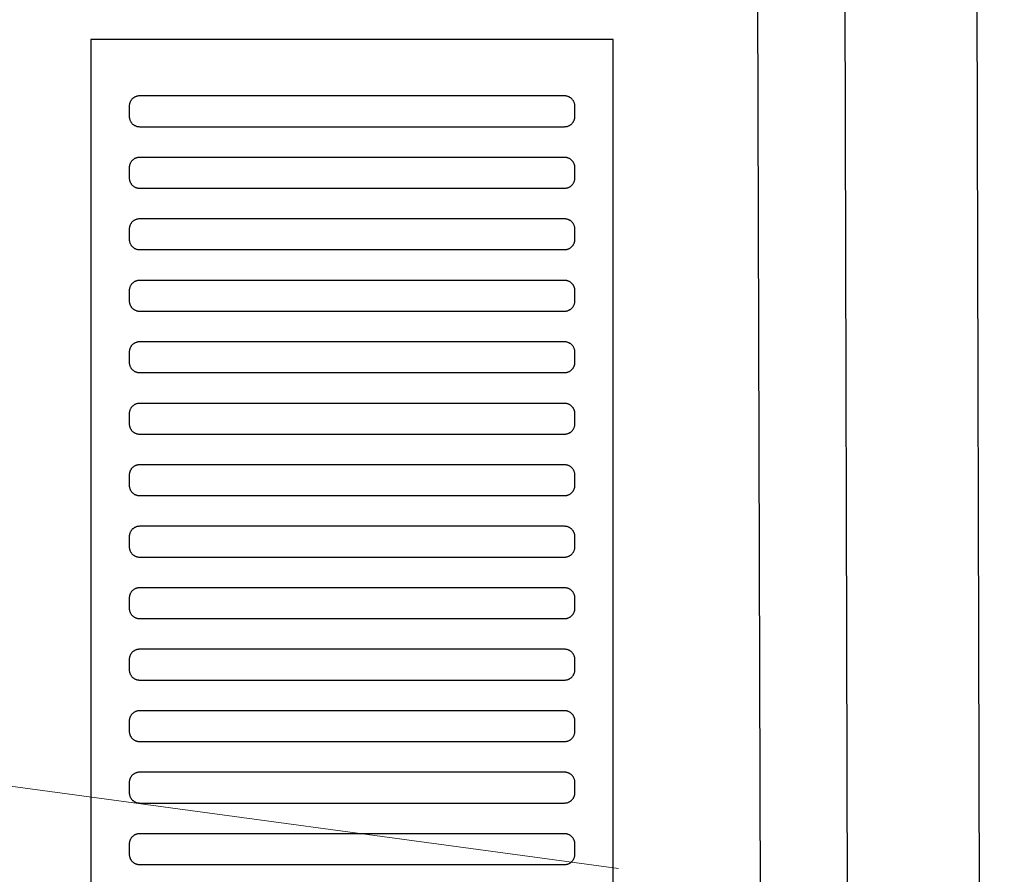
# Model space of a CAD drawing. Header units: millimetres. Extents: x -32221 to 212500, y 31663 to 93766.
# Tile 277 of 340: x 89958 to 90150, y 47167 to 47334. Entities that reach past the tile are written whole.
import ezdxf

# ---------------------------------------------------------------- set-up
doc = ezdxf.new("R2010")
doc.units = ezdxf.units.MM
doc.layers.add('kasetony', color=42, linetype='Continuous', lineweight=5)
doc.layers.add('Sciany', color=250, linetype='Continuous')
doc.layers.add('Wyposazenie', color=250, linetype='Continuous')

msp = doc.modelspace()

# ---------------------------------------------------------------- linework, layer by layer
at = {"layer": 'kasetony'}
for p, q in [((90075.193, 47167.91), (89213.685, 47284.463)), ((89213.685, 47284.463), (90075.193, 47167.91)), ((90075.193, 47167.91), (89213.685, 47284.463))]:
    msp.add_line(p, q, dxfattribs=at)
at = {"layer": 'Sciany'}
for p, q in [((90100.766, 47884.543), (90107.889, 45387.049)), ((90117.761, 47884.553), (90124.94, 45383.214)), ((90143.718, 47841.033), (90150.497, 45383.294))]:
    msp.add_line(p, q, dxfattribs=at)
at = {"layer": 'Wyposazenie'}
for points in [[(90074.156, 45814.742), (90074.156, 47329.701), (89972.156, 47329.701), (89972.156, 45814.742)], [(90064.656, 47312.701), (90064.759, 47312.704), (90064.86, 47312.712), (90064.96, 47312.724), (90065.059, 47312.742), (90065.155, 47312.764), (90065.25, 47312.791), (90065.343, 47312.823), (90065.434, 47312.859), (90065.523, 47312.899), (90065.609, 47312.943), (90065.693, 47312.991), (90065.774, 47313.043), (90065.852, 47313.099), (90065.928, 47313.158), (90066, 47313.221), (90066.07, 47313.288), (90066.136, 47313.357), (90066.199, 47313.43), (90066.258, 47313.505), (90066.314, 47313.584), (90066.366, 47313.665), (90066.414, 47313.749), (90066.458, 47313.835), (90066.499, 47313.923), (90066.534, 47314.014), (90066.566, 47314.107), (90066.593, 47314.202), (90066.615, 47314.299), (90066.633, 47314.397), (90066.646, 47314.497), (90066.653, 47314.599), (90066.656, 47314.701), (90066.656, 47316.701), (90066.653, 47316.804), (90066.646, 47316.906), (90066.633, 47317.006), (90066.615, 47317.104), (90066.593, 47317.201), (90066.566, 47317.296), (90066.534, 47317.389), (90066.499, 47317.479), (90066.458, 47317.568), (90066.414, 47317.654), (90066.366, 47317.738), (90066.314, 47317.819), (90066.258, 47317.898), (90066.199, 47317.973), (90066.136, 47318.046), (90066.07, 47318.115), (90066, 47318.181), (90065.928, 47318.244), (90065.852, 47318.304), (90065.774, 47318.36), (90065.693, 47318.412), (90065.609, 47318.46), (90065.523, 47318.504), (90065.434, 47318.544), (90065.343, 47318.58), (90065.25, 47318.611), (90065.155, 47318.638), (90065.059, 47318.661), (90064.96, 47318.678), (90064.86, 47318.691), (90064.759, 47318.699), (90064.656, 47318.701), (89981.656, 47318.701), (89981.553, 47318.699), (89981.452, 47318.691), (89981.352, 47318.678), (89981.253, 47318.661), (89981.156, 47318.638), (89981.062, 47318.611), (89980.969, 47318.58), (89980.878, 47318.544), (89980.789, 47318.504), (89980.703, 47318.46), (89980.619, 47318.412), (89980.538, 47318.36), (89980.46, 47318.304), (89980.384, 47318.244), (89980.312, 47318.181), (89980.242, 47318.115), (89980.176, 47318.046), (89980.113, 47317.973), (89980.054, 47317.898), (89979.998, 47317.819), (89979.946, 47317.738), (89979.897, 47317.654), (89979.853, 47317.568), (89979.813, 47317.479), (89979.777, 47317.389), (89979.746, 47317.296), (89979.719, 47317.201), (89979.697, 47317.104), (89979.679, 47317.006), (89979.666, 47316.906), (89979.658, 47316.804), (89979.656, 47316.701), (89979.656, 47314.701), (89979.658, 47314.599), (89979.666, 47314.497), (89979.679, 47314.397), (89979.697, 47314.299), (89979.719, 47314.202), (89979.746, 47314.107), (89979.777, 47314.014), (89979.813, 47313.923), (89979.853, 47313.835), (89979.897, 47313.749), (89979.946, 47313.665), (89979.998, 47313.584), (89980.054, 47313.505), (89980.113, 47313.43), (89980.176, 47313.357), (89980.242, 47313.288), (89980.312, 47313.221), (89980.384, 47313.158), (89980.46, 47313.099), (89980.538, 47313.043), (89980.619, 47312.991), (89980.703, 47312.943), (89980.789, 47312.899), (89980.878, 47312.859), (89980.969, 47312.823), (89981.062, 47312.791), (89981.156, 47312.764), (89981.253, 47312.742), (89981.352, 47312.724), (89981.452, 47312.712), (89981.553, 47312.704), (89981.656, 47312.701)], [(90064.656, 47300.701), (90064.759, 47300.704), (90064.86, 47300.712), (90064.96, 47300.724), (90065.059, 47300.742), (90065.155, 47300.764), (90065.25, 47300.791), (90065.343, 47300.823), (90065.434, 47300.859), (90065.523, 47300.899), (90065.609, 47300.943), (90065.693, 47300.991), (90065.774, 47301.043), (90065.852, 47301.099), (90065.928, 47301.158), (90066, 47301.221), (90066.07, 47301.288), (90066.136, 47301.357), (90066.199, 47301.43), (90066.258, 47301.505), (90066.314, 47301.584), (90066.366, 47301.665), (90066.414, 47301.749), (90066.458, 47301.835), (90066.499, 47301.923), (90066.534, 47302.014), (90066.566, 47302.107), (90066.593, 47302.202), (90066.615, 47302.299), (90066.633, 47302.397), (90066.646, 47302.497), (90066.653, 47302.599), (90066.656, 47302.701), (90066.656, 47304.701), (90066.653, 47304.804), (90066.646, 47304.906), (90066.633, 47305.006), (90066.615, 47305.104), (90066.593, 47305.201), (90066.566, 47305.296), (90066.534, 47305.389), (90066.499, 47305.479), (90066.458, 47305.568), (90066.414, 47305.654), (90066.366, 47305.738), (90066.314, 47305.819), (90066.258, 47305.898), (90066.199, 47305.973), (90066.136, 47306.046), (90066.07, 47306.115), (90066, 47306.181), (90065.928, 47306.244), (90065.852, 47306.304), (90065.774, 47306.36), (90065.693, 47306.412), (90065.609, 47306.46), (90065.523, 47306.504), (90065.434, 47306.544), (90065.343, 47306.58), (90065.25, 47306.611), (90065.155, 47306.638), (90065.059, 47306.661), (90064.96, 47306.678), (90064.86, 47306.691), (90064.759, 47306.699), (90064.656, 47306.701), (89981.656, 47306.701), (89981.553, 47306.699), (89981.452, 47306.691), (89981.352, 47306.678), (89981.253, 47306.661), (89981.156, 47306.638), (89981.062, 47306.611), (89980.969, 47306.58), (89980.878, 47306.544), (89980.789, 47306.504), (89980.703, 47306.46), (89980.619, 47306.412), (89980.538, 47306.36), (89980.46, 47306.304), (89980.384, 47306.244), (89980.312, 47306.181), (89980.242, 47306.115), (89980.176, 47306.046), (89980.113, 47305.973), (89980.054, 47305.898), (89979.998, 47305.819), (89979.946, 47305.738), (89979.897, 47305.654), (89979.853, 47305.568), (89979.813, 47305.479), (89979.777, 47305.389), (89979.746, 47305.296), (89979.719, 47305.201), (89979.697, 47305.104), (89979.679, 47305.006), (89979.666, 47304.906), (89979.658, 47304.804), (89979.656, 47304.701), (89979.656, 47302.701), (89979.658, 47302.599), (89979.666, 47302.497), (89979.679, 47302.397), (89979.697, 47302.299), (89979.719, 47302.202), (89979.746, 47302.107), (89979.777, 47302.014), (89979.813, 47301.923), (89979.853, 47301.835), (89979.897, 47301.749), (89979.946, 47301.665), (89979.998, 47301.584), (89980.054, 47301.505), (89980.113, 47301.43), (89980.176, 47301.357), (89980.242, 47301.288), (89980.312, 47301.221), (89980.384, 47301.158), (89980.46, 47301.099), (89980.538, 47301.043), (89980.619, 47300.991), (89980.703, 47300.943), (89980.789, 47300.899), (89980.878, 47300.859), (89980.969, 47300.823), (89981.062, 47300.791), (89981.156, 47300.764), (89981.253, 47300.742), (89981.352, 47300.724), (89981.452, 47300.712), (89981.553, 47300.704), (89981.656, 47300.701)], [(90064.656, 47288.701), (90064.759, 47288.704), (90064.86, 47288.712), (90064.96, 47288.724), (90065.059, 47288.742), (90065.155, 47288.764), (90065.25, 47288.791), (90065.343, 47288.823), (90065.434, 47288.859), (90065.523, 47288.899), (90065.609, 47288.943), (90065.693, 47288.991), (90065.774, 47289.043), (90065.852, 47289.099), (90065.928, 47289.158), (90066, 47289.221), (90066.07, 47289.288), (90066.136, 47289.357), (90066.199, 47289.43), (90066.258, 47289.505), (90066.314, 47289.584), (90066.366, 47289.665), (90066.414, 47289.749), (90066.458, 47289.835), (90066.499, 47289.923), (90066.534, 47290.014), (90066.566, 47290.107), (90066.593, 47290.202), (90066.615, 47290.299), (90066.633, 47290.397), (90066.646, 47290.497), (90066.653, 47290.599), (90066.656, 47290.701), (90066.656, 47292.701), (90066.653, 47292.804), (90066.646, 47292.906), (90066.633, 47293.006), (90066.615, 47293.104), (90066.593, 47293.201), (90066.566, 47293.296), (90066.534, 47293.389), (90066.499, 47293.479), (90066.458, 47293.568), (90066.414, 47293.654), (90066.366, 47293.738), (90066.314, 47293.819), (90066.258, 47293.898), (90066.199, 47293.973), (90066.136, 47294.046), (90066.07, 47294.115), (90066, 47294.181), (90065.928, 47294.244), (90065.852, 47294.304), (90065.774, 47294.36), (90065.693, 47294.412), (90065.609, 47294.46), (90065.523, 47294.504), (90065.434, 47294.544), (90065.343, 47294.58), (90065.25, 47294.611), (90065.155, 47294.638), (90065.059, 47294.661), (90064.96, 47294.678), (90064.86, 47294.691), (90064.759, 47294.699), (90064.656, 47294.701), (89981.656, 47294.701), (89981.553, 47294.699), (89981.452, 47294.691), (89981.352, 47294.678), (89981.253, 47294.661), (89981.156, 47294.638), (89981.062, 47294.611), (89980.969, 47294.58), (89980.878, 47294.544), (89980.789, 47294.504), (89980.703, 47294.46), (89980.619, 47294.412), (89980.538, 47294.36), (89980.46, 47294.304), (89980.384, 47294.244), (89980.312, 47294.181), (89980.242, 47294.115), (89980.176, 47294.046), (89980.113, 47293.973), (89980.054, 47293.898), (89979.998, 47293.819), (89979.946, 47293.738), (89979.897, 47293.654), (89979.853, 47293.568), (89979.813, 47293.479), (89979.777, 47293.389), (89979.746, 47293.296), (89979.719, 47293.201), (89979.697, 47293.104), (89979.679, 47293.006), (89979.666, 47292.906), (89979.658, 47292.804), (89979.656, 47292.701), (89979.656, 47290.701), (89979.658, 47290.599), (89979.666, 47290.497), (89979.679, 47290.397), (89979.697, 47290.299), (89979.719, 47290.202), (89979.746, 47290.107), (89979.777, 47290.014), (89979.813, 47289.923), (89979.853, 47289.835), (89979.897, 47289.749), (89979.946, 47289.665), (89979.998, 47289.584), (89980.054, 47289.505), (89980.113, 47289.43), (89980.176, 47289.357), (89980.242, 47289.288), (89980.312, 47289.221), (89980.384, 47289.158), (89980.46, 47289.099), (89980.538, 47289.043), (89980.619, 47288.991), (89980.703, 47288.943), (89980.789, 47288.899), (89980.878, 47288.859), (89980.969, 47288.823), (89981.062, 47288.791), (89981.156, 47288.764), (89981.253, 47288.742), (89981.352, 47288.724), (89981.452, 47288.712), (89981.553, 47288.704), (89981.656, 47288.701)], [(90064.656, 47276.701), (90064.759, 47276.704), (90064.86, 47276.712), (90064.96, 47276.724), (90065.059, 47276.742), (90065.155, 47276.764), (90065.25, 47276.791), (90065.343, 47276.823), (90065.434, 47276.859), (90065.523, 47276.899), (90065.609, 47276.943), (90065.693, 47276.991), (90065.774, 47277.043), (90065.852, 47277.099), (90065.928, 47277.158), (90066, 47277.221), (90066.07, 47277.288), (90066.136, 47277.357), (90066.199, 47277.43), (90066.258, 47277.505), (90066.314, 47277.584), (90066.366, 47277.665), (90066.414, 47277.749), (90066.458, 47277.835), (90066.499, 47277.923), (90066.534, 47278.014), (90066.566, 47278.107), (90066.593, 47278.202), (90066.615, 47278.299), (90066.633, 47278.397), (90066.646, 47278.497), (90066.653, 47278.599), (90066.656, 47278.701), (90066.656, 47280.701), (90066.653, 47280.804), (90066.646, 47280.906), (90066.633, 47281.006), (90066.615, 47281.104), (90066.593, 47281.201), (90066.566, 47281.296), (90066.534, 47281.389), (90066.499, 47281.479), (90066.458, 47281.568), (90066.414, 47281.654), (90066.366, 47281.738), (90066.314, 47281.819), (90066.258, 47281.898), (90066.199, 47281.973), (90066.136, 47282.046), (90066.07, 47282.115), (90066, 47282.181), (90065.928, 47282.244), (90065.852, 47282.304), (90065.774, 47282.36), (90065.693, 47282.412), (90065.609, 47282.46), (90065.523, 47282.504), (90065.434, 47282.544), (90065.343, 47282.58), (90065.25, 47282.611), (90065.155, 47282.638), (90065.059, 47282.661), (90064.96, 47282.678), (90064.86, 47282.691), (90064.759, 47282.699), (90064.656, 47282.701), (89981.656, 47282.701), (89981.553, 47282.699), (89981.452, 47282.691), (89981.352, 47282.678), (89981.253, 47282.661), (89981.156, 47282.638), (89981.062, 47282.611), (89980.969, 47282.58), (89980.878, 47282.544), (89980.789, 47282.504), (89980.703, 47282.46), (89980.619, 47282.412), (89980.538, 47282.36), (89980.46, 47282.304), (89980.384, 47282.244), (89980.312, 47282.181), (89980.242, 47282.115), (89980.176, 47282.046), (89980.113, 47281.973), (89980.054, 47281.898), (89979.998, 47281.819), (89979.946, 47281.738), (89979.897, 47281.654), (89979.853, 47281.568), (89979.813, 47281.479), (89979.777, 47281.389), (89979.746, 47281.296), (89979.719, 47281.201), (89979.697, 47281.104), (89979.679, 47281.006), (89979.666, 47280.906), (89979.658, 47280.804), (89979.656, 47280.701), (89979.656, 47278.701), (89979.658, 47278.599), (89979.666, 47278.497), (89979.679, 47278.397), (89979.697, 47278.299), (89979.719, 47278.202), (89979.746, 47278.107), (89979.777, 47278.014), (89979.813, 47277.923), (89979.853, 47277.835), (89979.897, 47277.749), (89979.946, 47277.665), (89979.998, 47277.584), (89980.054, 47277.505), (89980.113, 47277.43), (89980.176, 47277.357), (89980.242, 47277.288), (89980.312, 47277.221), (89980.384, 47277.158), (89980.46, 47277.099), (89980.538, 47277.043), (89980.619, 47276.991), (89980.703, 47276.943), (89980.789, 47276.899), (89980.878, 47276.859), (89980.969, 47276.823), (89981.062, 47276.791), (89981.156, 47276.764), (89981.253, 47276.742), (89981.352, 47276.724), (89981.452, 47276.712), (89981.553, 47276.704), (89981.656, 47276.701)], [(90064.656, 47264.701), (90064.759, 47264.704), (90064.86, 47264.712), (90064.96, 47264.724), (90065.059, 47264.742), (90065.155, 47264.764), (90065.25, 47264.791), (90065.343, 47264.823), (90065.434, 47264.859), (90065.523, 47264.899), (90065.609, 47264.943), (90065.693, 47264.991), (90065.774, 47265.043), (90065.852, 47265.099), (90065.928, 47265.158), (90066, 47265.221), (90066.07, 47265.288), (90066.136, 47265.357), (90066.199, 47265.43), (90066.258, 47265.505), (90066.314, 47265.584), (90066.366, 47265.665), (90066.414, 47265.749), (90066.458, 47265.835), (90066.499, 47265.923), (90066.534, 47266.014), (90066.566, 47266.107), (90066.593, 47266.202), (90066.615, 47266.299), (90066.633, 47266.397), (90066.646, 47266.497), (90066.653, 47266.599), (90066.656, 47266.701), (90066.656, 47268.701), (90066.653, 47268.804), (90066.646, 47268.906), (90066.633, 47269.006), (90066.615, 47269.104), (90066.593, 47269.201), (90066.566, 47269.296), (90066.534, 47269.389), (90066.499, 47269.479), (90066.458, 47269.568), (90066.414, 47269.654), (90066.366, 47269.738), (90066.314, 47269.819), (90066.258, 47269.898), (90066.199, 47269.973), (90066.136, 47270.046), (90066.07, 47270.115), (90066, 47270.181), (90065.928, 47270.244), (90065.852, 47270.304), (90065.774, 47270.36), (90065.693, 47270.412), (90065.609, 47270.46), (90065.523, 47270.504), (90065.434, 47270.544), (90065.343, 47270.58), (90065.25, 47270.611), (90065.155, 47270.638), (90065.059, 47270.661), (90064.96, 47270.678), (90064.86, 47270.691), (90064.759, 47270.699), (90064.656, 47270.701), (89981.656, 47270.701), (89981.553, 47270.699), (89981.452, 47270.691), (89981.352, 47270.678), (89981.253, 47270.661), (89981.156, 47270.638), (89981.062, 47270.611), (89980.969, 47270.58), (89980.878, 47270.544), (89980.789, 47270.504), (89980.703, 47270.46), (89980.619, 47270.412), (89980.538, 47270.36), (89980.46, 47270.304), (89980.384, 47270.244), (89980.312, 47270.181), (89980.242, 47270.115), (89980.176, 47270.046), (89980.113, 47269.973), (89980.054, 47269.898), (89979.998, 47269.819), (89979.946, 47269.738), (89979.897, 47269.654), (89979.853, 47269.568), (89979.813, 47269.479), (89979.777, 47269.389), (89979.746, 47269.296), (89979.719, 47269.201), (89979.697, 47269.104), (89979.679, 47269.006), (89979.666, 47268.906), (89979.658, 47268.804), (89979.656, 47268.701), (89979.656, 47266.701), (89979.658, 47266.599), (89979.666, 47266.497), (89979.679, 47266.397), (89979.697, 47266.299), (89979.719, 47266.202), (89979.746, 47266.107), (89979.777, 47266.014), (89979.813, 47265.923), (89979.853, 47265.835), (89979.897, 47265.749), (89979.946, 47265.665), (89979.998, 47265.584), (89980.054, 47265.505), (89980.113, 47265.43), (89980.176, 47265.357), (89980.242, 47265.288), (89980.312, 47265.221), (89980.384, 47265.158), (89980.46, 47265.099), (89980.538, 47265.043), (89980.619, 47264.991), (89980.703, 47264.943), (89980.789, 47264.899), (89980.878, 47264.859), (89980.969, 47264.823), (89981.062, 47264.791), (89981.156, 47264.764), (89981.253, 47264.742), (89981.352, 47264.724), (89981.452, 47264.712), (89981.553, 47264.704), (89981.656, 47264.701)], [(90064.656, 47252.701), (90064.759, 47252.704), (90064.86, 47252.712), (90064.96, 47252.724), (90065.059, 47252.742), (90065.155, 47252.764), (90065.25, 47252.791), (90065.343, 47252.823), (90065.434, 47252.859), (90065.523, 47252.899), (90065.609, 47252.943), (90065.693, 47252.991), (90065.774, 47253.043), (90065.852, 47253.099), (90065.928, 47253.158), (90066, 47253.221), (90066.07, 47253.288), (90066.136, 47253.357), (90066.199, 47253.43), (90066.258, 47253.505), (90066.314, 47253.584), (90066.366, 47253.665), (90066.414, 47253.749), (90066.458, 47253.835), (90066.499, 47253.923), (90066.534, 47254.014), (90066.566, 47254.107), (90066.593, 47254.202), (90066.615, 47254.299), (90066.633, 47254.397), (90066.646, 47254.497), (90066.653, 47254.599), (90066.656, 47254.701), (90066.656, 47256.701), (90066.653, 47256.804), (90066.646, 47256.906), (90066.633, 47257.006), (90066.615, 47257.104), (90066.593, 47257.201), (90066.566, 47257.296), (90066.534, 47257.389), (90066.499, 47257.479), (90066.458, 47257.568), (90066.414, 47257.654), (90066.366, 47257.738), (90066.314, 47257.819), (90066.258, 47257.898), (90066.199, 47257.973), (90066.136, 47258.046), (90066.07, 47258.115), (90066, 47258.181), (90065.928, 47258.244), (90065.852, 47258.304), (90065.774, 47258.36), (90065.693, 47258.412), (90065.609, 47258.46), (90065.523, 47258.504), (90065.434, 47258.544), (90065.343, 47258.58), (90065.25, 47258.611), (90065.155, 47258.638), (90065.059, 47258.661), (90064.96, 47258.678), (90064.86, 47258.691), (90064.759, 47258.699), (90064.656, 47258.701), (89981.656, 47258.701), (89981.553, 47258.699), (89981.452, 47258.691), (89981.352, 47258.678), (89981.253, 47258.661), (89981.156, 47258.638), (89981.062, 47258.611), (89980.969, 47258.58), (89980.878, 47258.544), (89980.789, 47258.504), (89980.703, 47258.46), (89980.619, 47258.412), (89980.538, 47258.36), (89980.46, 47258.304), (89980.384, 47258.244), (89980.312, 47258.181), (89980.242, 47258.115), (89980.176, 47258.046), (89980.113, 47257.973), (89980.054, 47257.898), (89979.998, 47257.819), (89979.946, 47257.738), (89979.897, 47257.654), (89979.853, 47257.568), (89979.813, 47257.479), (89979.777, 47257.389), (89979.746, 47257.296), (89979.719, 47257.201), (89979.697, 47257.104), (89979.679, 47257.006), (89979.666, 47256.906), (89979.658, 47256.804), (89979.656, 47256.701), (89979.656, 47254.701), (89979.658, 47254.599), (89979.666, 47254.497), (89979.679, 47254.397), (89979.697, 47254.299), (89979.719, 47254.202), (89979.746, 47254.107), (89979.777, 47254.014), (89979.813, 47253.923), (89979.853, 47253.835), (89979.897, 47253.749), (89979.946, 47253.665), (89979.998, 47253.584), (89980.054, 47253.505), (89980.113, 47253.43), (89980.176, 47253.357), (89980.242, 47253.288), (89980.312, 47253.221), (89980.384, 47253.158), (89980.46, 47253.099), (89980.538, 47253.043), (89980.619, 47252.991), (89980.703, 47252.943), (89980.789, 47252.899), (89980.878, 47252.859), (89980.969, 47252.823), (89981.062, 47252.791), (89981.156, 47252.764), (89981.253, 47252.742), (89981.352, 47252.724), (89981.452, 47252.712), (89981.553, 47252.704), (89981.656, 47252.701)], [(90064.656, 47240.701), (90064.759, 47240.704), (90064.86, 47240.712), (90064.96, 47240.724), (90065.059, 47240.742), (90065.155, 47240.764), (90065.25, 47240.791), (90065.343, 47240.823), (90065.434, 47240.859), (90065.523, 47240.899), (90065.609, 47240.943), (90065.693, 47240.991), (90065.774, 47241.043), (90065.852, 47241.099), (90065.928, 47241.158), (90066, 47241.221), (90066.07, 47241.288), (90066.136, 47241.357), (90066.199, 47241.43), (90066.258, 47241.505), (90066.314, 47241.584), (90066.366, 47241.665), (90066.414, 47241.749), (90066.458, 47241.835), (90066.499, 47241.923), (90066.534, 47242.014), (90066.566, 47242.107), (90066.593, 47242.202), (90066.615, 47242.299), (90066.633, 47242.397), (90066.646, 47242.497), (90066.653, 47242.599), (90066.656, 47242.701), (90066.656, 47244.701), (90066.653, 47244.804), (90066.646, 47244.906), (90066.633, 47245.006), (90066.615, 47245.104), (90066.593, 47245.201), (90066.566, 47245.296), (90066.534, 47245.389), (90066.499, 47245.479), (90066.458, 47245.568), (90066.414, 47245.654), (90066.366, 47245.738), (90066.314, 47245.819), (90066.258, 47245.898), (90066.199, 47245.973), (90066.136, 47246.046), (90066.07, 47246.115), (90066, 47246.181), (90065.928, 47246.244), (90065.852, 47246.304), (90065.774, 47246.36), (90065.693, 47246.412), (90065.609, 47246.46), (90065.523, 47246.504), (90065.434, 47246.544), (90065.343, 47246.58), (90065.25, 47246.611), (90065.155, 47246.638), (90065.059, 47246.661), (90064.96, 47246.678), (90064.86, 47246.691), (90064.759, 47246.699), (90064.656, 47246.701), (89981.656, 47246.701), (89981.553, 47246.699), (89981.452, 47246.691), (89981.352, 47246.678), (89981.253, 47246.661), (89981.156, 47246.638), (89981.062, 47246.611), (89980.969, 47246.58), (89980.878, 47246.544), (89980.789, 47246.504), (89980.703, 47246.46), (89980.619, 47246.412), (89980.538, 47246.36), (89980.46, 47246.304), (89980.384, 47246.244), (89980.312, 47246.181), (89980.242, 47246.115), (89980.176, 47246.046), (89980.113, 47245.973), (89980.054, 47245.898), (89979.998, 47245.819), (89979.946, 47245.738), (89979.897, 47245.654), (89979.853, 47245.568), (89979.813, 47245.479), (89979.777, 47245.389), (89979.746, 47245.296), (89979.719, 47245.201), (89979.697, 47245.104), (89979.679, 47245.006), (89979.666, 47244.906), (89979.658, 47244.804), (89979.656, 47244.701), (89979.656, 47242.701), (89979.658, 47242.599), (89979.666, 47242.497), (89979.679, 47242.397), (89979.697, 47242.299), (89979.719, 47242.202), (89979.746, 47242.107), (89979.777, 47242.014), (89979.813, 47241.923), (89979.853, 47241.835), (89979.897, 47241.749), (89979.946, 47241.665), (89979.998, 47241.584), (89980.054, 47241.505), (89980.113, 47241.43), (89980.176, 47241.357), (89980.242, 47241.288), (89980.312, 47241.221), (89980.384, 47241.158), (89980.46, 47241.099), (89980.538, 47241.043), (89980.619, 47240.991), (89980.703, 47240.943), (89980.789, 47240.899), (89980.878, 47240.859), (89980.969, 47240.823), (89981.062, 47240.791), (89981.156, 47240.764), (89981.253, 47240.742), (89981.352, 47240.724), (89981.452, 47240.712), (89981.553, 47240.704), (89981.656, 47240.701)], [(90064.656, 47228.701), (90064.759, 47228.704), (90064.86, 47228.712), (90064.96, 47228.724), (90065.059, 47228.742), (90065.155, 47228.764), (90065.25, 47228.791), (90065.343, 47228.823), (90065.434, 47228.859), (90065.523, 47228.899), (90065.609, 47228.943), (90065.693, 47228.991), (90065.774, 47229.043), (90065.852, 47229.099), (90065.928, 47229.158), (90066, 47229.221), (90066.07, 47229.288), (90066.136, 47229.357), (90066.199, 47229.43), (90066.258, 47229.505), (90066.314, 47229.584), (90066.366, 47229.665), (90066.414, 47229.749), (90066.458, 47229.835), (90066.499, 47229.923), (90066.534, 47230.014), (90066.566, 47230.107), (90066.593, 47230.202), (90066.615, 47230.299), (90066.633, 47230.397), (90066.646, 47230.497), (90066.653, 47230.599), (90066.656, 47230.701), (90066.656, 47232.701), (90066.653, 47232.804), (90066.646, 47232.906), (90066.633, 47233.006), (90066.615, 47233.104), (90066.593, 47233.201), (90066.566, 47233.296), (90066.534, 47233.389), (90066.499, 47233.479), (90066.458, 47233.568), (90066.414, 47233.654), (90066.366, 47233.738), (90066.314, 47233.819), (90066.258, 47233.898), (90066.199, 47233.973), (90066.136, 47234.046), (90066.07, 47234.115), (90066, 47234.181), (90065.928, 47234.244), (90065.852, 47234.304), (90065.774, 47234.36), (90065.693, 47234.412), (90065.609, 47234.46), (90065.523, 47234.504), (90065.434, 47234.544), (90065.343, 47234.58), (90065.25, 47234.611), (90065.155, 47234.638), (90065.059, 47234.661), (90064.96, 47234.678), (90064.86, 47234.691), (90064.759, 47234.699), (90064.656, 47234.701), (89981.656, 47234.701), (89981.553, 47234.699), (89981.452, 47234.691), (89981.352, 47234.678), (89981.253, 47234.661), (89981.156, 47234.638), (89981.062, 47234.611), (89980.969, 47234.58), (89980.878, 47234.544), (89980.789, 47234.504), (89980.703, 47234.46), (89980.619, 47234.412), (89980.538, 47234.36), (89980.46, 47234.304), (89980.384, 47234.244), (89980.312, 47234.181), (89980.242, 47234.115), (89980.176, 47234.046), (89980.113, 47233.973), (89980.054, 47233.898), (89979.998, 47233.819), (89979.946, 47233.738), (89979.897, 47233.654), (89979.853, 47233.568), (89979.813, 47233.479), (89979.777, 47233.389), (89979.746, 47233.296), (89979.719, 47233.201), (89979.697, 47233.104), (89979.679, 47233.006), (89979.666, 47232.906), (89979.658, 47232.804), (89979.656, 47232.701), (89979.656, 47230.701), (89979.658, 47230.599), (89979.666, 47230.497), (89979.679, 47230.397), (89979.697, 47230.299), (89979.719, 47230.202), (89979.746, 47230.107), (89979.777, 47230.014), (89979.813, 47229.923), (89979.853, 47229.835), (89979.897, 47229.749), (89979.946, 47229.665), (89979.998, 47229.584), (89980.054, 47229.505), (89980.113, 47229.43), (89980.176, 47229.357), (89980.242, 47229.288), (89980.312, 47229.221), (89980.384, 47229.158), (89980.46, 47229.099), (89980.538, 47229.043), (89980.619, 47228.991), (89980.703, 47228.943), (89980.789, 47228.899), (89980.878, 47228.859), (89980.969, 47228.823), (89981.062, 47228.791), (89981.156, 47228.764), (89981.253, 47228.742), (89981.352, 47228.724), (89981.452, 47228.712), (89981.553, 47228.704), (89981.656, 47228.701)], [(90064.656, 47216.701), (90064.759, 47216.704), (90064.86, 47216.712), (90064.96, 47216.724), (90065.059, 47216.742), (90065.155, 47216.764), (90065.25, 47216.791), (90065.343, 47216.823), (90065.434, 47216.859), (90065.523, 47216.899), (90065.609, 47216.943), (90065.693, 47216.991), (90065.774, 47217.043), (90065.852, 47217.099), (90065.928, 47217.158), (90066, 47217.221), (90066.07, 47217.288), (90066.136, 47217.357), (90066.199, 47217.43), (90066.258, 47217.505), (90066.314, 47217.584), (90066.366, 47217.665), (90066.414, 47217.749), (90066.458, 47217.835), (90066.499, 47217.923), (90066.534, 47218.014), (90066.566, 47218.107), (90066.593, 47218.202), (90066.615, 47218.299), (90066.633, 47218.397), (90066.646, 47218.497), (90066.653, 47218.599), (90066.656, 47218.701), (90066.656, 47220.701), (90066.653, 47220.804), (90066.646, 47220.906), (90066.633, 47221.006), (90066.615, 47221.104), (90066.593, 47221.201), (90066.566, 47221.296), (90066.534, 47221.389), (90066.499, 47221.479), (90066.458, 47221.568), (90066.414, 47221.654), (90066.366, 47221.738), (90066.314, 47221.819), (90066.258, 47221.898), (90066.199, 47221.973), (90066.136, 47222.046), (90066.07, 47222.115), (90066, 47222.181), (90065.928, 47222.244), (90065.852, 47222.304), (90065.774, 47222.36), (90065.693, 47222.412), (90065.609, 47222.46), (90065.523, 47222.504), (90065.434, 47222.544), (90065.343, 47222.58), (90065.25, 47222.611), (90065.155, 47222.638), (90065.059, 47222.661), (90064.96, 47222.678), (90064.86, 47222.691), (90064.759, 47222.699), (90064.656, 47222.701), (89981.656, 47222.701), (89981.553, 47222.699), (89981.452, 47222.691), (89981.352, 47222.678), (89981.253, 47222.661), (89981.156, 47222.638), (89981.062, 47222.611), (89980.969, 47222.58), (89980.878, 47222.544), (89980.789, 47222.504), (89980.703, 47222.46), (89980.619, 47222.412), (89980.538, 47222.36), (89980.46, 47222.304), (89980.384, 47222.244), (89980.312, 47222.181), (89980.242, 47222.115), (89980.176, 47222.046), (89980.113, 47221.973), (89980.054, 47221.898), (89979.998, 47221.819), (89979.946, 47221.738), (89979.897, 47221.654), (89979.853, 47221.568), (89979.813, 47221.479), (89979.777, 47221.389), (89979.746, 47221.296), (89979.719, 47221.201), (89979.697, 47221.104), (89979.679, 47221.006), (89979.666, 47220.906), (89979.658, 47220.804), (89979.656, 47220.701), (89979.656, 47218.701), (89979.658, 47218.599), (89979.666, 47218.497), (89979.679, 47218.397), (89979.697, 47218.299), (89979.719, 47218.202), (89979.746, 47218.107), (89979.777, 47218.014), (89979.813, 47217.923), (89979.853, 47217.835), (89979.897, 47217.749), (89979.946, 47217.665), (89979.998, 47217.584), (89980.054, 47217.505), (89980.113, 47217.43), (89980.176, 47217.357), (89980.242, 47217.288), (89980.312, 47217.221), (89980.384, 47217.158), (89980.46, 47217.099), (89980.538, 47217.043), (89980.619, 47216.991), (89980.703, 47216.943), (89980.789, 47216.899), (89980.878, 47216.859), (89980.969, 47216.823), (89981.062, 47216.791), (89981.156, 47216.764), (89981.253, 47216.742), (89981.352, 47216.724), (89981.452, 47216.712), (89981.553, 47216.704), (89981.656, 47216.701)], [(90064.656, 47204.701), (90064.759, 47204.704), (90064.86, 47204.712), (90064.96, 47204.724), (90065.059, 47204.742), (90065.155, 47204.764), (90065.25, 47204.791), (90065.343, 47204.823), (90065.434, 47204.859), (90065.523, 47204.899), (90065.609, 47204.943), (90065.693, 47204.991), (90065.774, 47205.043), (90065.852, 47205.099), (90065.928, 47205.158), (90066, 47205.221), (90066.07, 47205.288), (90066.136, 47205.357), (90066.199, 47205.43), (90066.258, 47205.505), (90066.314, 47205.584), (90066.366, 47205.665), (90066.414, 47205.749), (90066.458, 47205.835), (90066.499, 47205.923), (90066.534, 47206.014), (90066.566, 47206.107), (90066.593, 47206.202), (90066.615, 47206.299), (90066.633, 47206.397), (90066.646, 47206.497), (90066.653, 47206.599), (90066.656, 47206.701), (90066.656, 47208.701), (90066.653, 47208.804), (90066.646, 47208.906), (90066.633, 47209.006), (90066.615, 47209.104), (90066.593, 47209.201), (90066.566, 47209.296), (90066.534, 47209.389), (90066.499, 47209.479), (90066.458, 47209.568), (90066.414, 47209.654), (90066.366, 47209.738), (90066.314, 47209.819), (90066.258, 47209.898), (90066.199, 47209.973), (90066.136, 47210.046), (90066.07, 47210.115), (90066, 47210.181), (90065.928, 47210.244), (90065.852, 47210.304), (90065.774, 47210.36), (90065.693, 47210.412), (90065.609, 47210.46), (90065.523, 47210.504), (90065.434, 47210.544), (90065.343, 47210.58), (90065.25, 47210.611), (90065.155, 47210.638), (90065.059, 47210.661), (90064.96, 47210.678), (90064.86, 47210.691), (90064.759, 47210.699), (90064.656, 47210.701), (89981.656, 47210.701), (89981.553, 47210.699), (89981.452, 47210.691), (89981.352, 47210.678), (89981.253, 47210.661), (89981.156, 47210.638), (89981.062, 47210.611), (89980.969, 47210.58), (89980.878, 47210.544), (89980.789, 47210.504), (89980.703, 47210.46), (89980.619, 47210.412), (89980.538, 47210.36), (89980.46, 47210.304), (89980.384, 47210.244), (89980.312, 47210.181), (89980.242, 47210.115), (89980.176, 47210.046), (89980.113, 47209.973), (89980.054, 47209.898), (89979.998, 47209.819), (89979.946, 47209.738), (89979.897, 47209.654), (89979.853, 47209.568), (89979.813, 47209.479), (89979.777, 47209.389), (89979.746, 47209.296), (89979.719, 47209.201), (89979.697, 47209.104), (89979.679, 47209.006), (89979.666, 47208.906), (89979.658, 47208.804), (89979.656, 47208.701), (89979.656, 47206.701), (89979.658, 47206.599), (89979.666, 47206.497), (89979.679, 47206.397), (89979.697, 47206.299), (89979.719, 47206.202), (89979.746, 47206.107), (89979.777, 47206.014), (89979.813, 47205.923), (89979.853, 47205.835), (89979.897, 47205.749), (89979.946, 47205.665), (89979.998, 47205.584), (89980.054, 47205.505), (89980.113, 47205.43), (89980.176, 47205.357), (89980.242, 47205.288), (89980.312, 47205.221), (89980.384, 47205.158), (89980.46, 47205.099), (89980.538, 47205.043), (89980.619, 47204.991), (89980.703, 47204.943), (89980.789, 47204.899), (89980.878, 47204.859), (89980.969, 47204.823), (89981.062, 47204.791), (89981.156, 47204.764), (89981.253, 47204.742), (89981.352, 47204.724), (89981.452, 47204.712), (89981.553, 47204.704), (89981.656, 47204.701)], [(90064.656, 47192.701), (90064.759, 47192.704), (90064.86, 47192.712), (90064.96, 47192.724), (90065.059, 47192.742), (90065.155, 47192.764), (90065.25, 47192.791), (90065.343, 47192.823), (90065.434, 47192.859), (90065.523, 47192.899), (90065.609, 47192.943), (90065.693, 47192.991), (90065.774, 47193.043), (90065.852, 47193.099), (90065.928, 47193.158), (90066, 47193.221), (90066.07, 47193.288), (90066.136, 47193.357), (90066.199, 47193.43), (90066.258, 47193.505), (90066.314, 47193.584), (90066.366, 47193.665), (90066.414, 47193.749), (90066.458, 47193.835), (90066.499, 47193.923), (90066.534, 47194.014), (90066.566, 47194.107), (90066.593, 47194.202), (90066.615, 47194.299), (90066.633, 47194.397), (90066.646, 47194.497), (90066.653, 47194.599), (90066.656, 47194.701), (90066.656, 47196.701), (90066.653, 47196.804), (90066.646, 47196.906), (90066.633, 47197.006), (90066.615, 47197.104), (90066.593, 47197.201), (90066.566, 47197.296), (90066.534, 47197.389), (90066.499, 47197.479), (90066.458, 47197.568), (90066.414, 47197.654), (90066.366, 47197.738), (90066.314, 47197.819), (90066.258, 47197.898), (90066.199, 47197.973), (90066.136, 47198.046), (90066.07, 47198.115), (90066, 47198.181), (90065.928, 47198.244), (90065.852, 47198.304), (90065.774, 47198.36), (90065.693, 47198.412), (90065.609, 47198.46), (90065.523, 47198.504), (90065.434, 47198.544), (90065.343, 47198.58), (90065.25, 47198.611), (90065.155, 47198.638), (90065.059, 47198.661), (90064.96, 47198.678), (90064.86, 47198.691), (90064.759, 47198.699), (90064.656, 47198.701), (89981.656, 47198.701), (89981.553, 47198.699), (89981.452, 47198.691), (89981.352, 47198.678), (89981.253, 47198.661), (89981.156, 47198.638), (89981.062, 47198.611), (89980.969, 47198.58), (89980.878, 47198.544), (89980.789, 47198.504), (89980.703, 47198.46), (89980.619, 47198.412), (89980.538, 47198.36), (89980.46, 47198.304), (89980.384, 47198.244), (89980.312, 47198.181), (89980.242, 47198.115), (89980.176, 47198.046), (89980.113, 47197.973), (89980.054, 47197.898), (89979.998, 47197.819), (89979.946, 47197.738), (89979.897, 47197.654), (89979.853, 47197.568), (89979.813, 47197.479), (89979.777, 47197.389), (89979.746, 47197.296), (89979.719, 47197.201), (89979.697, 47197.104), (89979.679, 47197.006), (89979.666, 47196.906), (89979.658, 47196.804), (89979.656, 47196.701), (89979.656, 47194.701), (89979.658, 47194.599), (89979.666, 47194.497), (89979.679, 47194.397), (89979.697, 47194.299), (89979.719, 47194.202), (89979.746, 47194.107), (89979.777, 47194.014), (89979.813, 47193.923), (89979.853, 47193.835), (89979.897, 47193.749), (89979.946, 47193.665), (89979.998, 47193.584), (89980.054, 47193.505), (89980.113, 47193.43), (89980.176, 47193.357), (89980.242, 47193.288), (89980.312, 47193.221), (89980.384, 47193.158), (89980.46, 47193.099), (89980.538, 47193.043), (89980.619, 47192.991), (89980.703, 47192.943), (89980.789, 47192.899), (89980.878, 47192.859), (89980.969, 47192.823), (89981.062, 47192.791), (89981.156, 47192.764), (89981.253, 47192.742), (89981.352, 47192.724), (89981.452, 47192.712), (89981.553, 47192.704), (89981.656, 47192.701)], [(90064.656, 47180.701), (90064.759, 47180.704), (90064.86, 47180.712), (90064.96, 47180.724), (90065.059, 47180.742), (90065.155, 47180.764), (90065.25, 47180.791), (90065.343, 47180.823), (90065.434, 47180.859), (90065.523, 47180.899), (90065.609, 47180.943), (90065.693, 47180.991), (90065.774, 47181.043), (90065.852, 47181.099), (90065.928, 47181.158), (90066, 47181.221), (90066.07, 47181.288), (90066.136, 47181.357), (90066.199, 47181.43), (90066.258, 47181.505), (90066.314, 47181.584), (90066.366, 47181.665), (90066.414, 47181.749), (90066.458, 47181.835), (90066.499, 47181.923), (90066.534, 47182.014), (90066.566, 47182.107), (90066.593, 47182.202), (90066.615, 47182.299), (90066.633, 47182.397), (90066.646, 47182.497), (90066.653, 47182.599), (90066.656, 47182.701), (90066.656, 47184.701), (90066.653, 47184.804), (90066.646, 47184.906), (90066.633, 47185.006), (90066.615, 47185.104), (90066.593, 47185.201), (90066.566, 47185.296), (90066.534, 47185.389), (90066.499, 47185.479), (90066.458, 47185.568), (90066.414, 47185.654), (90066.366, 47185.738), (90066.314, 47185.819), (90066.258, 47185.898), (90066.199, 47185.973), (90066.136, 47186.046), (90066.07, 47186.115), (90066, 47186.181), (90065.928, 47186.244), (90065.852, 47186.304), (90065.774, 47186.36), (90065.693, 47186.412), (90065.609, 47186.46), (90065.523, 47186.504), (90065.434, 47186.544), (90065.343, 47186.58), (90065.25, 47186.611), (90065.155, 47186.638), (90065.059, 47186.661), (90064.96, 47186.678), (90064.86, 47186.691), (90064.759, 47186.699), (90064.656, 47186.701), (89981.656, 47186.701), (89981.553, 47186.699), (89981.452, 47186.691), (89981.352, 47186.678), (89981.253, 47186.661), (89981.156, 47186.638), (89981.062, 47186.611), (89980.969, 47186.58), (89980.878, 47186.544), (89980.789, 47186.504), (89980.703, 47186.46), (89980.619, 47186.412), (89980.538, 47186.36), (89980.46, 47186.304), (89980.384, 47186.244), (89980.312, 47186.181), (89980.242, 47186.115), (89980.176, 47186.046), (89980.113, 47185.973), (89980.054, 47185.898), (89979.998, 47185.819), (89979.946, 47185.738), (89979.897, 47185.654), (89979.853, 47185.568), (89979.813, 47185.479), (89979.777, 47185.389), (89979.746, 47185.296), (89979.719, 47185.201), (89979.697, 47185.104), (89979.679, 47185.006), (89979.666, 47184.906), (89979.658, 47184.804), (89979.656, 47184.701), (89979.656, 47182.701), (89979.658, 47182.599), (89979.666, 47182.497), (89979.679, 47182.397), (89979.697, 47182.299), (89979.719, 47182.202), (89979.746, 47182.107), (89979.777, 47182.014), (89979.813, 47181.923), (89979.853, 47181.835), (89979.897, 47181.749), (89979.946, 47181.665), (89979.998, 47181.584), (89980.054, 47181.505), (89980.113, 47181.43), (89980.176, 47181.357), (89980.242, 47181.288), (89980.312, 47181.221), (89980.384, 47181.158), (89980.46, 47181.099), (89980.538, 47181.043), (89980.619, 47180.991), (89980.703, 47180.943), (89980.789, 47180.899), (89980.878, 47180.859), (89980.969, 47180.823), (89981.062, 47180.791), (89981.156, 47180.764), (89981.253, 47180.742), (89981.352, 47180.724), (89981.452, 47180.712), (89981.553, 47180.704), (89981.656, 47180.701)], [(90064.656, 47168.701), (90064.759, 47168.704), (90064.86, 47168.712), (90064.96, 47168.724), (90065.059, 47168.742), (90065.155, 47168.764), (90065.25, 47168.791), (90065.343, 47168.823), (90065.434, 47168.859), (90065.523, 47168.899), (90065.609, 47168.943), (90065.693, 47168.991), (90065.774, 47169.043), (90065.852, 47169.099), (90065.928, 47169.158), (90066, 47169.221), (90066.07, 47169.288), (90066.136, 47169.357), (90066.199, 47169.43), (90066.258, 47169.505), (90066.314, 47169.584), (90066.366, 47169.665), (90066.414, 47169.749), (90066.458, 47169.835), (90066.499, 47169.923), (90066.534, 47170.014), (90066.566, 47170.107), (90066.593, 47170.202), (90066.615, 47170.299), (90066.633, 47170.397), (90066.646, 47170.497), (90066.653, 47170.599), (90066.656, 47170.701), (90066.656, 47172.701), (90066.653, 47172.804), (90066.646, 47172.906), (90066.633, 47173.006), (90066.615, 47173.104), (90066.593, 47173.201), (90066.566, 47173.296), (90066.534, 47173.389), (90066.499, 47173.479), (90066.458, 47173.568), (90066.414, 47173.654), (90066.366, 47173.738), (90066.314, 47173.819), (90066.258, 47173.898), (90066.199, 47173.973), (90066.136, 47174.046), (90066.07, 47174.115), (90066, 47174.181), (90065.928, 47174.244), (90065.852, 47174.304), (90065.774, 47174.36), (90065.693, 47174.412), (90065.609, 47174.46), (90065.523, 47174.504), (90065.434, 47174.544), (90065.343, 47174.58), (90065.25, 47174.611), (90065.155, 47174.638), (90065.059, 47174.661), (90064.96, 47174.678), (90064.86, 47174.691), (90064.759, 47174.699), (90064.656, 47174.701), (89981.656, 47174.701), (89981.553, 47174.699), (89981.452, 47174.691), (89981.352, 47174.678), (89981.253, 47174.661), (89981.156, 47174.638), (89981.062, 47174.611), (89980.969, 47174.58), (89980.878, 47174.544), (89980.789, 47174.504), (89980.703, 47174.46), (89980.619, 47174.412), (89980.538, 47174.36), (89980.46, 47174.304), (89980.384, 47174.244), (89980.312, 47174.181), (89980.242, 47174.115), (89980.176, 47174.046), (89980.113, 47173.973), (89980.054, 47173.898), (89979.998, 47173.819), (89979.946, 47173.738), (89979.897, 47173.654), (89979.853, 47173.568), (89979.813, 47173.479), (89979.777, 47173.389), (89979.746, 47173.296), (89979.719, 47173.201), (89979.697, 47173.104), (89979.679, 47173.006), (89979.666, 47172.906), (89979.658, 47172.804), (89979.656, 47172.701), (89979.656, 47170.701), (89979.658, 47170.599), (89979.666, 47170.497), (89979.679, 47170.397), (89979.697, 47170.299), (89979.719, 47170.202), (89979.746, 47170.107), (89979.777, 47170.014), (89979.813, 47169.923), (89979.853, 47169.835), (89979.897, 47169.749), (89979.946, 47169.665), (89979.998, 47169.584), (89980.054, 47169.505), (89980.113, 47169.43), (89980.176, 47169.357), (89980.242, 47169.288), (89980.312, 47169.221), (89980.384, 47169.158), (89980.46, 47169.099), (89980.538, 47169.043), (89980.619, 47168.991), (89980.703, 47168.943), (89980.789, 47168.899), (89980.878, 47168.859), (89980.969, 47168.823), (89981.062, 47168.791), (89981.156, 47168.764), (89981.253, 47168.742), (89981.352, 47168.724), (89981.452, 47168.712), (89981.553, 47168.704), (89981.656, 47168.701)]]:
    msp.add_lwpolyline(points, close=True, dxfattribs=at)

doc.saveas('drawing.dxf')
